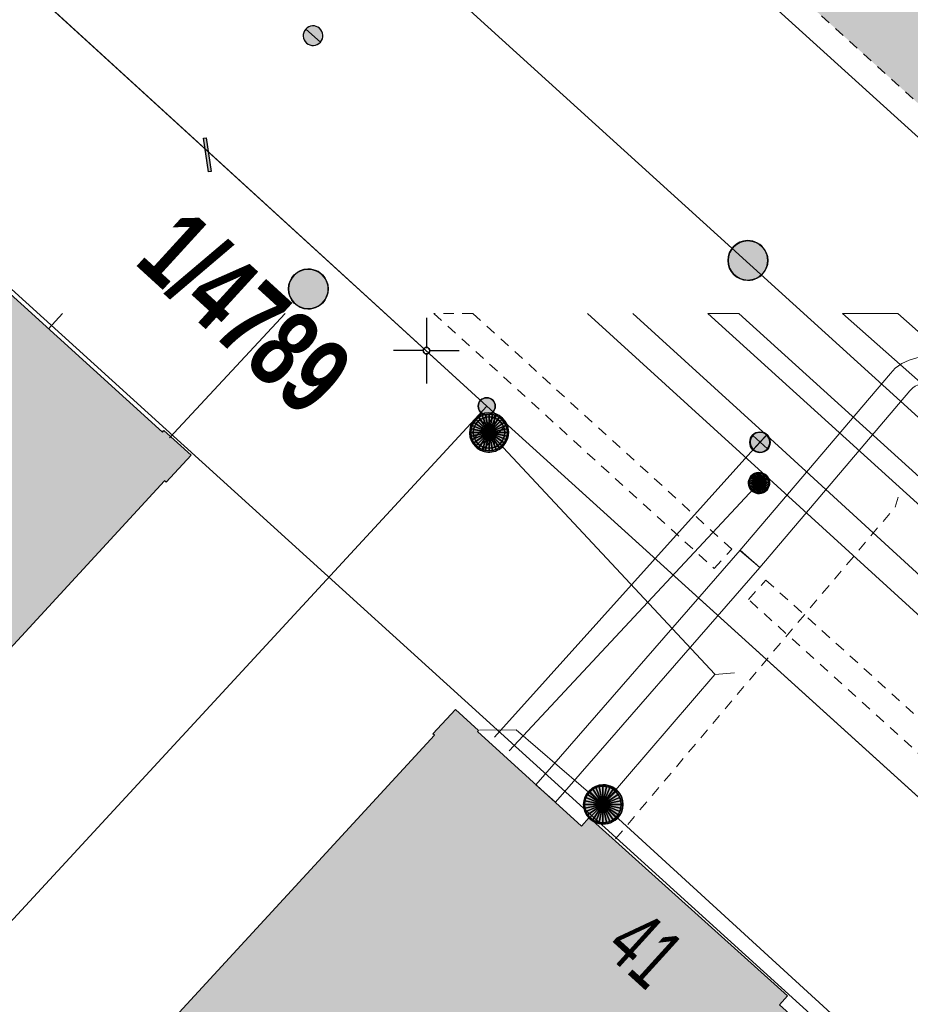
# Model space of a CAD drawing. Header units: metres. Extents: x 2695560 to 2696939, y 1260491 to 1262050.
# Tile 566 of 656: x 2695968 to 2695985, y 1261187 to 1261206. Entities that reach past the tile are written whole.
import ezdxf

# ---------------------------------------------------------------- set-up
doc = ezdxf.new("R2010")
doc.units = ezdxf.units.M
doc.linetypes.add('AUSGEZOGEN', pattern=[0])
doc.linetypes.add('VERDECKT2_S2', pattern=[0.36, 0.2, -0.16])
for name, color, linetype in [('XR$1$AV_Flächen (EO)', 7, 'AUSGEZOGEN'), ('XR$1$AV_Gebäudeflächen (BB)', 7, 'AUSGEZOGEN'), ('XR$1$AV_Gebäudeflächen (EO)', 7, 'AUSGEZOGEN'), ('XR$1$AV_Grenzpunkte', 7, 'AUSGEZOGEN'), ('XR$1$AV_Grundstück-Nr.', 7, 'AUSGEZOGEN'), ('XR$1$AV_Haus-Nr.', 7, 'AUSGEZOGEN'), ('XR$1$AV_Koordinatennetzpunkte', 7, 'AUSGEZOGEN'), ('XR$1$AV_Linien (BB)', 7, 'AUSGEZOGEN'), ('XR$1$AW_LK_Schachtdeckel', 24, 'AUSGEZOGEN'), ('XR$1$GA_LK_Absperrarmatur', 32, 'AUSGEZOGEN'), ('XR$1$Liegenschaftsgrenzen', 7, 'AUSGEZOGEN'), ('XR$1$PFAV', 255, 'AUSGEZOGEN'), ('XR$1$PFAW', 255, 'AUSGEZOGEN'), ('XR$1$PFGA', 255, 'AUSGEZOGEN'), ('XR$1$PFWA', 255, 'AUSGEZOGEN'), ('XR$1$RP_Abstandslinie', 7, 'AUSGEZOGEN'), ('XR$1$WA_LK_Absperrarmatur', 171, 'AUSGEZOGEN'), ('XR$1$WA_LK_Rohrleitungsteil', 171, 'AUSGEZOGEN')]:
    doc.layers.add(name, color=color, linetype=linetype)
for name, color, linetype, lineweight in [('XR$2$ABW-Linie-R-genau', 4, 'AUSGEZOGEN', 18), ('XR$2$ABW-Linie-R-ungenau', 4, 'VERDECKT2_S2', 18), ('XR$2$ABW-LinieFlaeche-R-genau', 4, 'AUSGEZOGEN', 18), ('XR$2$ABW-Punkt', 6, 'AUSGEZOGEN', 18), ('XR$2$ELE-Flaeche-oberirdisch', 1, 'AUSGEZOGEN', 18), ('XR$2$ELE-LinieFlaeche-genau', 1, 'AUSGEZOGEN', 18), ('XR$2$ELE-LinieFlaeche-ungenau', 1, 'VERDECKT2_S2', 18), ('XR$2$GAS-Linie-genau', 12, 'AUSGEZOGEN', 18), ('XR$2$GAS-Punkt', 12, 'AUSGEZOGEN', 18), ('XR$2$WAS-Linie-genau', 5, 'AUSGEZOGEN', 18), ('XR$2$WAS-Punkt', 5, 'AUSGEZOGEN', 18)]:
    doc.layers.add(name, color=color, linetype=linetype, lineweight=lineweight)
doc.styles.add('ARIAL', font='arial.ttf')

# ---------------------------------------------------------------- blocks, each defined once
blk = doc.blocks.new('BAV15')
at = {"layer": 'XR$1$PFAV', "transparency": 33554687}
blk.add_hatch(color=7, dxfattribs=at).paths.add_polyline_path([(0.5, 0), (0.49, 0.101), (0.459, 0.197), (0.41, 0.286), (0.344, 0.362), (0.264, 0.424), (0.174, 0.469), (0.076, 0.494), (-0.025, 0.499), (-0.125, 0.484), (-0.22, 0.449), (-0.306, 0.395), (-0.379, 0.326), (-0.437, 0.243), (-0.477, 0.15), (-0.497, 0.051), (-0.497, -0.051), (-0.477, -0.15), (-0.437, -0.243), (-0.379, -0.326), (-0.306, -0.395), (-0.22, -0.449), (-0.125, -0.484), (-0.025, -0.499), (0.076, -0.494), (0.174, -0.469), (0.264, -0.424), (0.344, -0.362), (0.41, -0.286), (0.459, -0.197), (0.49, -0.101)])
at = {"color": 7, "transparency": 33554687}
for start, end in [(90, 270), (270, 90)]:
    blk.add_arc((0, 0), 0.5, start, end, dxfattribs=at)
at = {"layer": 'XR$1$PFAV', "transparency": 33554687}
blk.add_circle((0, 0), 0.5, dxfattribs=at)
blk = doc.blocks.new('BAV2041')
at = {"color": 7, "transparency": 33554687}
for p, q in [((0, 0.5), (0, 0.05)), ((-0.05, 0), (-0.5, 0)), ((0.05, 0), (0.5, 0)), ((0, -0.05), (0, -0.5))]:
    blk.add_line(p, q, dxfattribs=at)
blk.add_circle((0, 0), 0.05, dxfattribs=at)
for start, end in [(90, 270), (270, 90)]:
    blk.add_arc((0, 0), 0.05, start, end, dxfattribs=at)
blk = doc.blocks.new('BAW2090')
at = {"layer": 'XR$1$PFAW', "lineweight": 25, "transparency": 33554687}
blk.add_hatch(color=7, dxfattribs=at).paths.add_polyline_path([(0.5, 0), (0.49, 0.101), (0.459, 0.197), (0.41, 0.286), (0.344, 0.362), (0.264, 0.424), (0.174, 0.469), (0.076, 0.494), (-0.025, 0.499), (-0.125, 0.484), (-0.22, 0.449), (-0.306, 0.395), (-0.379, 0.326), (-0.437, 0.243), (-0.477, 0.15), (-0.497, 0.051), (-0.497, -0.051), (-0.477, -0.15), (-0.437, -0.243), (-0.379, -0.326), (-0.306, -0.395), (-0.22, -0.449), (-0.125, -0.484), (-0.025, -0.499), (0.076, -0.494), (0.174, -0.469), (0.264, -0.424), (0.344, -0.362), (0.41, -0.286), (0.459, -0.197), (0.49, -0.101)])
at = {"lineweight": 25, "transparency": 33554687}
for p, q in [((-0.177, 0.468), (-0.177, -0.468)), ((0.179, 0.467), (0.177, -0.468))]:
    blk.add_line(p, q, dxfattribs=at)
for start, end in [(90, 180), (0, 90), (180, 270), (270, 0)]:
    blk.add_arc((0, 0), 0.5, start, end, dxfattribs=at)
blk = doc.blocks.new('BAW2088')
at = {"layer": 'XR$1$PFAW', "transparency": 33554687}
blk.add_hatch(color=253, dxfattribs=at).paths.add_polyline_path([(0.51, 0), (0.5, 0.101), (0.47, 0.197), (0.421, 0.286), (0.355, 0.362), (0.275, 0.424), (0.184, 0.469), (0.086, 0.494), (-0.015, 0.499), (-0.115, 0.484), (-0.21, 0.449), (-0.296, 0.395), (-0.369, 0.326), (-0.427, 0.243), (-0.467, 0.15), (-0.487, 0.051), (-0.487, -0.051), (-0.467, -0.15), (-0.427, -0.243), (-0.369, -0.326), (-0.296, -0.395), (-0.21, -0.449), (-0.115, -0.484), (-0.015, -0.499), (0.086, -0.494), (0.184, -0.469), (0.275, -0.424), (0.355, -0.362), (0.421, -0.286), (0.47, -0.197), (0.5, -0.101)])
at = {"transparency": 33554687}
for start, end in [(91.1948, 268.8052), (268.8052, 91.1948)]:
    blk.add_arc((0.01, 0), 0.5, start, end, dxfattribs=at)
at = {"layer": 'XR$1$PFAW', "transparency": 33554687}
blk.add_circle((0.01, 0), 0.5, dxfattribs=at)
blk = doc.blocks.new('BAW2082')
at = {"layer": 'XR$1$PFAW', "transparency": 33554687}
blk.add_hatch(color=7, dxfattribs=at).paths.add_polyline_path([(0.509, -0.003), (0.499, 0.098), (0.469, 0.194), (0.42, 0.283), (0.354, 0.359), (0.274, 0.421), (0.183, 0.466), (0.085, 0.491), (-0.016, 0.496), (-0.116, 0.481), (-0.211, 0.446), (-0.297, 0.392), (-0.37, 0.323), (-0.428, 0.24), (-0.468, 0.147), (-0.488, 0.047), (-0.488, -0.054), (-0.468, -0.153), (-0.428, -0.246), (-0.37, -0.329), (-0.297, -0.398), (-0.211, -0.452), (-0.116, -0.487), (-0.016, -0.502), (0.085, -0.497), (0.183, -0.472), (0.274, -0.427), (0.354, -0.366), (0.42, -0.289), (0.469, -0.2), (0.499, -0.104)])
at = {"transparency": 33554687}
for start, end in [(91.1948, 268.8052), (268.8052, 91.1948)]:
    blk.add_arc((0.01, 0), 0.5, start, end, dxfattribs=at)
at = {"layer": 'XR$1$PFAW', "transparency": 33554687}
blk.add_circle((0.009, -0.003), 0.5, dxfattribs=at)
blk = doc.blocks.new('BWA2013')
at = {"true_color": 0x000000, "transparency": 33554687}
blk.add_hatch(color=18, dxfattribs=at).paths.add_polyline_path([(-0.291, -0.409), (0.352, 0.357), (0.291, 0.409), (-0.352, -0.357)])
at = {"transparency": 33554687}
blk.add_lwpolyline([(-0.291, -0.409), (-0.352, -0.357), (0.291, 0.409), (0.352, 0.357), (-0.291, -0.409)], close=True, dxfattribs=at)
blk = doc.blocks.new('BWA965')
at = {"layer": 'XR$1$PFWA', "transparency": 33554687}
blk.add_hatch(color=7, dxfattribs=at).paths.add_polyline_path([(0, 0.5), (-0.051, 0.497), (-0.101, 0.49), (-0.15, 0.477), (-0.197, 0.459), (-0.243, 0.437), (-0.286, 0.41), (-0.326, 0.379), (-0.362, 0.344), (-0.395, 0.306), (-0.424, 0.264), (-0.449, 0.22), (-0.469, 0.174), (-0.484, 0.125), (-0.494, 0.076), (-0.499, 0.025), (-0.499, -0.025), (-0.494, -0.076), (-0.484, -0.125), (-0.469, -0.174), (-0.449, -0.22), (-0.424, -0.264), (-0.395, -0.306), (-0.362, -0.344), (-0.326, -0.379), (-0.286, -0.41), (-0.243, -0.437), (-0.197, -0.459), (-0.15, -0.477), (-0.101, -0.49), (-0.051, -0.497), (0, -0.5), (0.051, -0.497), (0.101, -0.49), (0.15, -0.477), (0.197, -0.459), (0.243, -0.437), (0.286, -0.41), (0.326, -0.379), (0.362, -0.344), (0.395, -0.306), (0.424, -0.264), (0.449, -0.22), (0.469, -0.174), (0.484, -0.125), (0.494, -0.076), (0.499, -0.025), (0.499, 0.025), (0.494, 0.076), (0.484, 0.125), (0.469, 0.174), (0.449, 0.22), (0.424, 0.264), (0.395, 0.306), (0.362, 0.344), (0.326, 0.379), (0.286, 0.41), (0.243, 0.437), (0.197, 0.459), (0.15, 0.477), (0.101, 0.49), (0.051, 0.497)])
at = {"transparency": 33554687}
blk.add_line((0, 0.5), (0, -0.5), dxfattribs=at)
for start, end in [(90, 270), (270, 90)]:
    blk.add_arc((0, 0), 0.5, start, end, dxfattribs=at)
blk = doc.blocks.new('BGA965')
at = {"layer": 'XR$1$PFGA', "transparency": 33554687}
blk.add_hatch(color=7, dxfattribs=at).paths.add_polyline_path([(0.5, 0), (0.49, 0.101), (0.459, 0.197), (0.41, 0.286), (0.344, 0.362), (0.264, 0.424), (0.174, 0.469), (0.076, 0.494), (-0.025, 0.499), (-0.125, 0.484), (-0.22, 0.449), (-0.306, 0.395), (-0.379, 0.326), (-0.437, 0.243), (-0.477, 0.15), (-0.497, 0.051), (-0.497, -0.051), (-0.477, -0.15), (-0.437, -0.243), (-0.379, -0.326), (-0.306, -0.395), (-0.22, -0.449), (-0.125, -0.484), (-0.025, -0.499), (0.076, -0.494), (0.174, -0.469), (0.264, -0.424), (0.344, -0.362), (0.41, -0.286), (0.459, -0.197), (0.49, -0.101)])
at = {"color": 32, "transparency": 33554687}
blk.add_line((0, 0.5), (0, -0.5), dxfattribs=at)
for start, end in [(90, 270), (270, 90)]:
    blk.add_arc((0, 0), 0.5, start, end, dxfattribs=at)
at = {"layer": 'XR$1$PFGA', "transparency": 33554687}
blk.add_circle((0, 0), 0.5, dxfattribs=at)
blk = doc.blocks.new('GAS-ABSPERRORGAN')
at = {"layer": 'XR$2$GAS-Punkt', "linetype": 'AUSGEZOGEN', "lineweight": 25, "transparency": 33554687}
blk.add_line((0, 200, 2500), (0, -200, 2500), dxfattribs=at)
for points in [[(-39, 196, 2500), (0, 0, 2500), (-77, 185, 2500)], [(-39, 196), (0, 0), (-77, 185)], [(-39, 196, 2500), (-39, 196), (-77, 185), (-77, 185, 2500)], [(0, 200, 2500), (0, 0, 2500), (-39, 196, 2500)], [(0, 200), (0, 0), (-39, 196)], [(0, 200, 2500), (0, 200), (-39, 196), (-39, 196, 2500)], [(39, 196, 2500), (0, 0, 2500), (0, 200, 2500)], [(39, 196), (0, 0), (0, 200)], [(39, 196, 2500), (39, 196), (0, 200), (0, 200, 2500)], [(77, 185, 2500), (0, 0, 2500), (39, 196, 2500)], [(77, 185), (0, 0), (39, 196)], [(77, 185, 2500), (77, 185), (39, 196), (39, 196, 2500)], [(-196, 39, 2500), (0, 0, 2500), (-200, 0, 2500)], [(-196, 39), (0, 0), (-200, 0)], [(-196, 39, 2500), (-196, 39), (-200, 0), (-200, 0, 2500)], [(-200, 0, 2500), (0, 0, 2500), (-196, -39, 2500)], [(-200, 0), (0, 0), (-196, -39)], [(-185, 77, 2500), (0, 0, 2500), (-196, 39, 2500)], [(-185, 77), (0, 0), (-196, 39)], [(-185, 77, 2500), (-185, 77), (-196, 39), (-196, 39, 2500)], [(-196, -39, 2500), (0, 0, 2500), (-185, -77, 2500)], [(-196, -39), (0, 0), (-185, -77)], [(-166, 111, 2500), (0, 0, 2500), (-185, 77, 2500)], [(-166, 111), (0, 0), (-185, 77)], [(-166, 111, 2500), (-166, 111), (-185, 77), (-185, 77, 2500)], [(-185, -77, 2500), (0, 0, 2500), (-166, -111, 2500)], [(-185, -77), (0, 0), (-166, -111)], [(-141, 141, 2500), (0, 0, 2500), (-166, 111, 2500)], [(-141, 141), (0, 0), (-166, 111)], [(-141, 141, 2500), (-141, 141), (-166, 111), (-166, 111, 2500)], [(-166, -111, 2500), (0, 0, 2500), (-141, -141, 2500)], [(-166, -111), (0, 0), (-141, -141)], [(-111, 166, 2500), (0, 0, 2500), (-141, 141, 2500)], [(-111, 166), (0, 0), (-141, 141)], [(-111, 166, 2500), (-111, 166), (-141, 141), (-141, 141, 2500)], [(-141, -141, 2500), (0, 0, 2500), (-111, -166, 2500)], [(-141, -141), (0, 0), (-111, -166)], [(-77, 185, 2500), (0, 0, 2500), (-111, 166, 2500)], [(-77, 185), (0, 0), (-111, 166)], [(-77, 185, 2500), (-77, 185), (-111, 166), (-111, 166, 2500)], [(-111, -166, 2500), (0, 0, 2500), (-77, -185, 2500)], [(-111, -166), (0, 0), (-77, -185)], [(-77, -185, 2500), (0, 0, 2500), (-39, -196, 2500)], [(-77, -185), (0, 0), (-39, -196)], [(-39, -196, 2500), (0, 0, 2500), (0, -200, 2500)], [(-39, -196), (0, 0), (0, -200)], [(111, 166, 2500), (0, 0, 2500), (77, 185, 2500)], [(111, 166), (0, 0), (77, 185)], [(141, 141, 2500), (0, 0, 2500), (111, 166, 2500)], [(141, 141), (0, 0), (111, 166)], [(166, 111, 2500), (0, 0, 2500), (141, 141, 2500)], [(166, 111), (0, 0), (141, 141)], [(185, 77, 2500), (0, 0, 2500), (166, 111, 2500)], [(185, 77), (0, 0), (166, 111)], [(196, 39, 2500), (0, 0, 2500), (185, 77, 2500)], [(196, 39), (0, 0), (185, 77)], [(200, 0, 2500), (0, 0, 2500), (196, 39, 2500)], [(200, 0), (0, 0), (196, 39)], [(0, -200, 2500), (0, 0, 2500), (39, -196, 2500)], [(39, -196, 2500), (0, 0, 2500), (77, -185, 2500)], [(77, -185, 2500), (0, 0, 2500), (111, -166, 2500)], [(111, -166, 2500), (0, 0, 2500), (141, -141, 2500)], [(141, -141, 2500), (0, 0, 2500), (166, -111, 2500)], [(166, -111, 2500), (0, 0, 2500), (185, -77, 2500)], [(185, -77, 2500), (0, 0, 2500), (196, -39, 2500)], [(196, -39, 2500), (0, 0, 2500), (200, 0, 2500)], [(0, -200), (0, 0), (39, -196)], [(39, -196), (0, 0), (77, -185)], [(77, -185), (0, 0), (111, -166)], [(111, -166), (0, 0), (141, -141)], [(141, -141), (0, 0), (166, -111)], [(166, -111), (0, 0), (185, -77)], [(185, -77), (0, 0), (196, -39)], [(196, -39), (0, 0), (200, 0)], [(111, 166, 2500), (111, 166), (77, 185), (77, 185, 2500)], [(141, 141, 2500), (141, 141), (111, 166), (111, 166, 2500)], [(166, 111, 2500), (166, 111), (141, 141), (141, 141, 2500)], [(185, 77, 2500), (185, 77), (166, 111), (166, 111, 2500)], [(196, 39, 2500), (196, 39), (185, 77), (185, 77, 2500)], [(200, 0, 2500), (200, 0), (196, 39), (196, 39, 2500)], [(-200, 0, 2500), (-200, 0), (-196, -39), (-196, -39, 2500)], [(-196, -39, 2500), (-196, -39), (-185, -77), (-185, -77, 2500)], [(-185, -77, 2500), (-185, -77), (-166, -111), (-166, -111, 2500)], [(-166, -111, 2500), (-166, -111), (-141, -141), (-141, -141, 2500)], [(-141, -141, 2500), (-141, -141), (-111, -166), (-111, -166, 2500)], [(-111, -166, 2500), (-111, -166), (-77, -185), (-77, -185, 2500)], [(-77, -185, 2500), (-77, -185), (-39, -196), (-39, -196, 2500)], [(39, -196, 2500), (39, -196), (77, -185), (77, -185, 2500)], [(77, -185, 2500), (77, -185), (111, -166), (111, -166, 2500)], [(111, -166, 2500), (111, -166), (141, -141), (141, -141, 2500)], [(141, -141, 2500), (141, -141), (166, -111), (166, -111, 2500)], [(166, -111, 2500), (166, -111), (185, -77), (185, -77, 2500)], [(185, -77, 2500), (185, -77), (196, -39), (196, -39, 2500)], [(196, -39, 2500), (196, -39), (200, 0), (200, 0, 2500)], [(-39, -196, 2500), (-39, -196), (0, -200), (0, -200, 2500)], [(0, -200, 2500), (0, -200), (39, -196), (39, -196, 2500)]]:
    blk.add_3dface(points, dxfattribs=at)
blk = doc.blocks.new('WAS-ABSPERRORGAN')
at = {"layer": 'XR$2$WAS-Punkt', "linetype": 'AUSGEZOGEN', "transparency": 33554687}
for p, q in [((0, 200, 2500), (0, -200, 2500)), ((0, 0), (0, 0))]:
    blk.add_line(p, q, dxfattribs=at)
blk.add_circle((0, 0, 502500), 200, dxfattribs=at)
blk = doc.blocks.new('ABW-OELABSCHEIDER')
at = {"layer": 'XR$2$ABW-Punkt', "linetype": 'AUSGEZOGEN', "lineweight": 25, "transparency": 33554687}
for p, q in [((-100, 283, 2500), (-100, -283, 2500)), ((100, 283, 2500), (100, -283, 2500))]:
    blk.add_line(p, q, dxfattribs=at)
for points in [[(-212, 212, 2500), (0, 0, 2500), (-249, 167, 2500)], [(-212, 212), (0, 0), (-249, 167)], [(-212, 212, 2500), (-212, 212), (-249, 167), (-249, 167, 2500)], [(-167, 249, 2500), (0, 0, 2500), (-212, 212, 2500)], [(-167, 249), (0, 0), (-212, 212)], [(-167, 249, 2500), (-167, 249), (-212, 212), (-212, 212, 2500)], [(-115, 277, 2500), (0, 0, 2500), (-167, 249, 2500)], [(-115, 277), (0, 0), (-167, 249)], [(-115, 277, 2500), (-115, 277), (-167, 249), (-167, 249, 2500)], [(-59, 294, 2500), (0, 0, 2500), (-115, 277, 2500)], [(-59, 294), (0, 0), (-115, 277)], [(-59, 294, 2500), (-59, 294), (-115, 277), (-115, 277, 2500)], [(0, 300, 2500), (0, 0, 2500), (-59, 294, 2500)], [(0, 300), (0, 0), (-59, 294)], [(0, 300, 2500), (0, 300), (-59, 294), (-59, 294, 2500)], [(59, 294, 2500), (0, 0, 2500), (0, 300, 2500)], [(59, 294), (0, 0), (0, 300)], [(59, 294, 2500), (59, 294), (0, 300), (0, 300, 2500)], [(115, 277, 2500), (0, 0, 2500), (59, 294, 2500)], [(115, 277), (0, 0), (59, 294)], [(167, 249, 2500), (0, 0, 2500), (115, 277, 2500)], [(167, 249), (0, 0), (115, 277)], [(212, 212, 2500), (0, 0, 2500), (167, 249, 2500)], [(212, 212), (0, 0), (167, 249)], [(249, 167, 2500), (0, 0, 2500), (212, 212, 2500)], [(249, 167), (0, 0), (212, 212)], [(115, 277, 2500), (115, 277), (59, 294), (59, 294, 2500)], [(167, 249, 2500), (167, 249), (115, 277), (115, 277, 2500)], [(212, 212, 2500), (212, 212), (167, 249), (167, 249, 2500)], [(249, 167, 2500), (249, 167), (212, 212), (212, 212, 2500)], [(-294, 59, 2500), (0, 0, 2500), (-300, 0, 2500)], [(-294, 59), (0, 0), (-300, 0)], [(-294, 59, 2500), (-294, 59), (-300, 0), (-300, 0, 2500)], [(-277, 115, 2500), (0, 0, 2500), (-294, 59, 2500)], [(-277, 115), (0, 0), (-294, 59)], [(-277, 115, 2500), (-277, 115), (-294, 59), (-294, 59, 2500)], [(-249, 167, 2500), (0, 0, 2500), (-277, 115, 2500)], [(-249, 167), (0, 0), (-277, 115)], [(-249, 167, 2500), (-249, 167), (-277, 115), (-277, 115, 2500)], [(277, 115, 2500), (0, 0, 2500), (249, 167, 2500)], [(277, 115), (0, 0), (249, 167)], [(294, 59, 2500), (0, 0, 2500), (277, 115, 2500)], [(294, 59), (0, 0), (277, 115)], [(300, 0, 2500), (0, 0, 2500), (294, 59, 2500)], [(300, 0), (0, 0), (294, 59)], [(277, 115, 2500), (277, 115), (249, 167), (249, 167, 2500)], [(294, 59, 2500), (294, 59), (277, 115), (277, 115, 2500)], [(300, 0, 2500), (300, 0), (294, 59), (294, 59, 2500)], [(-300, 0, 2500), (0, 0, 2500), (-294, -59, 2500)], [(-300, 0), (0, 0), (-294, -59)], [(-300, 0, 2500), (-300, 0), (-294, -59), (-294, -59, 2500)], [(-294, -59, 2500), (0, 0, 2500), (-277, -115, 2500)], [(-294, -59), (0, 0), (-277, -115)], [(-294, -59, 2500), (-294, -59), (-277, -115), (-277, -115, 2500)], [(-277, -115, 2500), (0, 0, 2500), (-249, -167, 2500)], [(-277, -115), (0, 0), (-249, -167)], [(-277, -115, 2500), (-277, -115), (-249, -167), (-249, -167, 2500)], [(-249, -167, 2500), (0, 0, 2500), (-212, -212, 2500)], [(-249, -167), (0, 0), (-212, -212)], [(-249, -167, 2500), (-249, -167), (-212, -212), (-212, -212, 2500)], [(-212, -212, 2500), (0, 0, 2500), (-167, -249, 2500)], [(-212, -212), (0, 0), (-167, -249)], [(-167, -249, 2500), (0, 0, 2500), (-115, -277, 2500)], [(-167, -249), (0, 0), (-115, -277)], [(-115, -277, 2500), (0, 0, 2500), (-59, -294, 2500)], [(-115, -277), (0, 0), (-59, -294)], [(-59, -294, 2500), (0, 0, 2500), (0, -300, 2500)], [(-59, -294), (0, 0), (0, -300)], [(0, -300, 2500), (0, 0, 2500), (59, -294, 2500)], [(59, -294, 2500), (0, 0, 2500), (115, -277, 2500)], [(115, -277, 2500), (0, 0, 2500), (167, -249, 2500)], [(167, -249, 2500), (0, 0, 2500), (212, -212, 2500)], [(212, -212, 2500), (0, 0, 2500), (249, -167, 2500)], [(249, -167, 2500), (0, 0, 2500), (277, -115, 2500)], [(277, -115, 2500), (0, 0, 2500), (294, -59, 2500)], [(294, -59, 2500), (0, 0, 2500), (300, 0, 2500)], [(0, -300), (0, 0), (59, -294)], [(59, -294), (0, 0), (115, -277)], [(115, -277), (0, 0), (167, -249)], [(167, -249), (0, 0), (212, -212)], [(212, -212), (0, 0), (249, -167)], [(249, -167), (0, 0), (277, -115)], [(277, -115), (0, 0), (294, -59)], [(294, -59), (0, 0), (300, 0)], [(212, -212, 2500), (212, -212), (249, -167), (249, -167, 2500)], [(249, -167, 2500), (249, -167), (277, -115), (277, -115, 2500)], [(277, -115, 2500), (277, -115), (294, -59), (294, -59, 2500)], [(294, -59, 2500), (294, -59), (300, 0), (300, 0, 2500)], [(-212, -212, 2500), (-212, -212), (-167, -249), (-167, -249, 2500)], [(-167, -249, 2500), (-167, -249), (-115, -277), (-115, -277, 2500)], [(-115, -277, 2500), (-115, -277), (-59, -294), (-59, -294, 2500)], [(-59, -294, 2500), (-59, -294), (0, -300), (0, -300, 2500)], [(0, -300, 2500), (0, -300), (59, -294), (59, -294, 2500)], [(59, -294, 2500), (59, -294), (115, -277), (115, -277, 2500)], [(115, -277, 2500), (115, -277), (167, -249), (167, -249, 2500)], [(167, -249, 2500), (167, -249), (212, -212), (212, -212, 2500)]]:
    blk.add_3dface(points, dxfattribs=at)
blk = doc.blocks.new('ABW-KONTROLLSCHACHT')
at = {"layer": 'XR$2$ABW-Punkt', "linetype": 'AUSGEZOGEN', "lineweight": 25, "transparency": 33554687}
for points in [[(-291, 194, 2500), (0, 0, 2500), (-323, 134, 2500)], [(-291, 194), (0, 0), (-323, 134)], [(-291, 194, 2500), (-291, 194), (-323, 134), (-323, 134, 2500)], [(-247, 247, 2500), (0, 0, 2500), (-291, 194, 2500)], [(-247, 247), (0, 0), (-291, 194)], [(-247, 247, 2500), (-247, 247), (-291, 194), (-291, 194, 2500)], [(-194, 291, 2500), (0, 0, 2500), (-247, 247, 2500)], [(-194, 291), (0, 0), (-247, 247)], [(-194, 291, 2500), (-194, 291), (-247, 247), (-247, 247, 2500)], [(-134, 323, 2500), (0, 0, 2500), (-194, 291, 2500)], [(-134, 323), (0, 0), (-194, 291)], [(-134, 323, 2500), (-134, 323), (-194, 291), (-194, 291, 2500)], [(-68, 343, 2500), (0, 0, 2500), (-134, 323, 2500)], [(-68, 343), (0, 0), (-134, 323)], [(-68, 343, 2500), (-68, 343), (-134, 323), (-134, 323, 2500)], [(0, 350, 2500), (0, 0, 2500), (-68, 343, 2500)], [(0, 350), (0, 0), (-68, 343)], [(0, 350, 2500), (0, 350), (-68, 343), (-68, 343, 2500)], [(68, 343, 2500), (0, 0, 2500), (0, 350, 2500)], [(68, 343), (0, 0), (0, 350)], [(68, 343, 2500), (68, 343), (0, 350), (0, 350, 2500)], [(134, 323, 2500), (0, 0, 2500), (68, 343, 2500)], [(134, 323), (0, 0), (68, 343)], [(194, 291, 2500), (0, 0, 2500), (134, 323, 2500)], [(194, 291), (0, 0), (134, 323)], [(247, 247, 2500), (0, 0, 2500), (194, 291, 2500)], [(247, 247), (0, 0), (194, 291)], [(291, 194, 2500), (0, 0, 2500), (247, 247, 2500)], [(291, 194), (0, 0), (247, 247)], [(323, 134, 2500), (0, 0, 2500), (291, 194, 2500)], [(323, 134), (0, 0), (291, 194)], [(134, 323, 2500), (134, 323), (68, 343), (68, 343, 2500)], [(194, 291, 2500), (194, 291), (134, 323), (134, 323, 2500)], [(247, 247, 2500), (247, 247), (194, 291), (194, 291, 2500)], [(291, 194, 2500), (291, 194), (247, 247), (247, 247, 2500)], [(323, 134, 2500), (323, 134), (291, 194), (291, 194, 2500)], [(-343, 68, 2500), (0, 0, 2500), (-350, 0, 2500)], [(-343, 68), (0, 0), (-350, 0)], [(-343, 68, 2500), (-343, 68), (-350, 0), (-350, 0, 2500)], [(-350, 0, 2500), (0, 0, 2500), (-343, -68, 2500)], [(-350, 0), (0, 0), (-343, -68)], [(-323, 134, 2500), (0, 0, 2500), (-343, 68, 2500)], [(-323, 134), (0, 0), (-343, 68)], [(-323, 134, 2500), (-323, 134), (-343, 68), (-343, 68, 2500)], [(-343, -68, 2500), (0, 0, 2500), (-323, -134, 2500)], [(-343, -68), (0, 0), (-323, -134)], [(-323, -134, 2500), (0, 0, 2500), (-291, -194, 2500)], [(-323, -134), (0, 0), (-291, -194)], [(-291, -194, 2500), (0, 0, 2500), (-247, -247, 2500)], [(-291, -194), (0, 0), (-247, -247)], [(-247, -247, 2500), (0, 0, 2500), (-194, -291, 2500)], [(-247, -247), (0, 0), (-194, -291)], [(-194, -291, 2500), (0, 0, 2500), (-134, -323, 2500)], [(-194, -291), (0, 0), (-134, -323)], [(-134, -323, 2500), (0, 0, 2500), (-68, -343, 2500)], [(-134, -323), (0, 0), (-68, -343)], [(-68, -343, 2500), (0, 0, 2500), (0, -350, 2500)], [(-68, -343), (0, 0), (0, -350)], [(343, 68, 2500), (0, 0, 2500), (323, 134, 2500)], [(343, 68), (0, 0), (323, 134)], [(350, 0, 2500), (0, 0, 2500), (343, 68, 2500)], [(350, 0), (0, 0), (343, 68)], [(0, -350, 2500), (0, 0, 2500), (68, -343, 2500)], [(68, -343, 2500), (0, 0, 2500), (134, -323, 2500)], [(134, -323, 2500), (0, 0, 2500), (194, -291, 2500)], [(194, -291, 2500), (0, 0, 2500), (247, -247, 2500)], [(247, -247, 2500), (0, 0, 2500), (291, -194, 2500)], [(291, -194, 2500), (0, 0, 2500), (323, -134, 2500)], [(323, -134, 2500), (0, 0, 2500), (343, -68, 2500)], [(343, -68, 2500), (0, 0, 2500), (350, 0, 2500)], [(0, -350), (0, 0), (68, -343)], [(68, -343), (0, 0), (134, -323)], [(134, -323), (0, 0), (194, -291)], [(194, -291), (0, 0), (247, -247)], [(247, -247), (0, 0), (291, -194)], [(291, -194), (0, 0), (323, -134)], [(323, -134), (0, 0), (343, -68)], [(343, -68), (0, 0), (350, 0)], [(343, 68, 2500), (343, 68), (323, 134), (323, 134, 2500)], [(350, 0, 2500), (350, 0), (343, 68), (343, 68, 2500)], [(-350, 0, 2500), (-350, 0), (-343, -68), (-343, -68, 2500)], [(-343, -68, 2500), (-343, -68), (-323, -134), (-323, -134, 2500)], [(-323, -134, 2500), (-323, -134), (-291, -194), (-291, -194, 2500)], [(291, -194, 2500), (291, -194), (323, -134), (323, -134, 2500)], [(323, -134, 2500), (323, -134), (343, -68), (343, -68, 2500)], [(343, -68, 2500), (343, -68), (350, 0), (350, 0, 2500)], [(-291, -194, 2500), (-291, -194), (-247, -247), (-247, -247, 2500)], [(-247, -247, 2500), (-247, -247), (-194, -291), (-194, -291, 2500)], [(-194, -291, 2500), (-194, -291), (-134, -323), (-134, -323, 2500)], [(-134, -323, 2500), (-134, -323), (-68, -343), (-68, -343, 2500)], [(-68, -343, 2500), (-68, -343), (0, -350), (0, -350, 2500)], [(0, -350, 2500), (0, -350), (68, -343), (68, -343, 2500)], [(68, -343, 2500), (68, -343), (134, -323), (134, -323, 2500)], [(134, -323, 2500), (134, -323), (194, -291), (194, -291, 2500)], [(194, -291, 2500), (194, -291), (247, -247), (247, -247, 2500)], [(247, -247, 2500), (247, -247), (291, -194), (291, -194, 2500)]]:
    blk.add_3dface(points, dxfattribs=at)
blk = doc.blocks.new('ABW-DECKEL')
at = {"layer": 'XR$2$ABW-Punkt', "linetype": 'AUSGEZOGEN', "lineweight": 25, "transparency": 33554687}
for points in [[(-291, 194, 2500), (0, 0, 2500), (-323, 134, 2500)], [(-291, 194), (0, 0), (-323, 134)], [(-291, 194, 2500), (-291, 194), (-323, 134), (-323, 134, 2500)], [(-247, 247, 2500), (0, 0, 2500), (-291, 194, 2500)], [(-247, 247), (0, 0), (-291, 194)], [(-247, 247, 2500), (-247, 247), (-291, 194), (-291, 194, 2500)], [(-194, 291, 2500), (0, 0, 2500), (-247, 247, 2500)], [(-194, 291), (0, 0), (-247, 247)], [(-194, 291, 2500), (-194, 291), (-247, 247), (-247, 247, 2500)], [(-134, 323, 2500), (0, 0, 2500), (-194, 291, 2500)], [(-134, 323), (0, 0), (-194, 291)], [(-134, 323, 2500), (-134, 323), (-194, 291), (-194, 291, 2500)], [(-68, 343, 2500), (0, 0, 2500), (-134, 323, 2500)], [(-68, 343), (0, 0), (-134, 323)], [(-68, 343, 2500), (-68, 343), (-134, 323), (-134, 323, 2500)], [(0, 350, 2500), (0, 0, 2500), (-68, 343, 2500)], [(0, 350), (0, 0), (-68, 343)], [(0, 350, 2500), (0, 350), (-68, 343), (-68, 343, 2500)], [(68, 343, 2500), (0, 0, 2500), (0, 350, 2500)], [(68, 343), (0, 0), (0, 350)], [(68, 343, 2500), (68, 343), (0, 350), (0, 350, 2500)], [(134, 323, 2500), (0, 0, 2500), (68, 343, 2500)], [(134, 323), (0, 0), (68, 343)], [(194, 291, 2500), (0, 0, 2500), (134, 323, 2500)], [(194, 291), (0, 0), (134, 323)], [(247, 247, 2500), (0, 0, 2500), (194, 291, 2500)], [(247, 247), (0, 0), (194, 291)], [(291, 194, 2500), (0, 0, 2500), (247, 247, 2500)], [(291, 194), (0, 0), (247, 247)], [(323, 134, 2500), (0, 0, 2500), (291, 194, 2500)], [(323, 134), (0, 0), (291, 194)], [(134, 323, 2500), (134, 323), (68, 343), (68, 343, 2500)], [(194, 291, 2500), (194, 291), (134, 323), (134, 323, 2500)], [(247, 247, 2500), (247, 247), (194, 291), (194, 291, 2500)], [(291, 194, 2500), (291, 194), (247, 247), (247, 247, 2500)], [(323, 134, 2500), (323, 134), (291, 194), (291, 194, 2500)], [(-343, 68, 2500), (0, 0, 2500), (-350, 0, 2500)], [(-343, 68), (0, 0), (-350, 0)], [(-343, 68, 2500), (-343, 68), (-350, 0), (-350, 0, 2500)], [(-350, 0, 2500), (0, 0, 2500), (-343, -68, 2500)], [(-350, 0), (0, 0), (-343, -68)], [(-323, 134, 2500), (0, 0, 2500), (-343, 68, 2500)], [(-323, 134), (0, 0), (-343, 68)], [(-323, 134, 2500), (-323, 134), (-343, 68), (-343, 68, 2500)], [(-343, -68, 2500), (0, 0, 2500), (-323, -134, 2500)], [(-343, -68), (0, 0), (-323, -134)], [(-323, -134, 2500), (0, 0, 2500), (-291, -194, 2500)], [(-323, -134), (0, 0), (-291, -194)], [(-291, -194, 2500), (0, 0, 2500), (-247, -247, 2500)], [(-291, -194), (0, 0), (-247, -247)], [(-247, -247, 2500), (0, 0, 2500), (-194, -291, 2500)], [(-247, -247), (0, 0), (-194, -291)], [(-194, -291, 2500), (0, 0, 2500), (-134, -323, 2500)], [(-194, -291), (0, 0), (-134, -323)], [(-134, -323, 2500), (0, 0, 2500), (-68, -343, 2500)], [(-134, -323), (0, 0), (-68, -343)], [(-68, -343, 2500), (0, 0, 2500), (0, -350, 2500)], [(-68, -343), (0, 0), (0, -350)], [(343, 68, 2500), (0, 0, 2500), (323, 134, 2500)], [(343, 68), (0, 0), (323, 134)], [(350, 0, 2500), (0, 0, 2500), (343, 68, 2500)], [(350, 0), (0, 0), (343, 68)], [(0, -350, 2500), (0, 0, 2500), (68, -343, 2500)], [(68, -343, 2500), (0, 0, 2500), (134, -323, 2500)], [(134, -323, 2500), (0, 0, 2500), (194, -291, 2500)], [(194, -291, 2500), (0, 0, 2500), (247, -247, 2500)], [(247, -247, 2500), (0, 0, 2500), (291, -194, 2500)], [(291, -194, 2500), (0, 0, 2500), (323, -134, 2500)], [(323, -134, 2500), (0, 0, 2500), (343, -68, 2500)], [(343, -68, 2500), (0, 0, 2500), (350, 0, 2500)], [(0, -350), (0, 0), (68, -343)], [(68, -343), (0, 0), (134, -323)], [(134, -323), (0, 0), (194, -291)], [(194, -291), (0, 0), (247, -247)], [(247, -247), (0, 0), (291, -194)], [(291, -194), (0, 0), (323, -134)], [(323, -134), (0, 0), (343, -68)], [(343, -68), (0, 0), (350, 0)], [(343, 68, 2500), (343, 68), (323, 134), (323, 134, 2500)], [(350, 0, 2500), (350, 0), (343, 68), (343, 68, 2500)], [(-350, 0, 2500), (-350, 0), (-343, -68), (-343, -68, 2500)], [(-343, -68, 2500), (-343, -68), (-323, -134), (-323, -134, 2500)], [(-323, -134, 2500), (-323, -134), (-291, -194), (-291, -194, 2500)], [(291, -194, 2500), (291, -194), (323, -134), (323, -134, 2500)], [(323, -134, 2500), (323, -134), (343, -68), (343, -68, 2500)], [(343, -68, 2500), (343, -68), (350, 0), (350, 0, 2500)], [(-291, -194, 2500), (-291, -194), (-247, -247), (-247, -247, 2500)], [(-247, -247, 2500), (-247, -247), (-194, -291), (-194, -291, 2500)], [(-194, -291, 2500), (-194, -291), (-134, -323), (-134, -323, 2500)], [(-134, -323, 2500), (-134, -323), (-68, -343), (-68, -343, 2500)], [(-68, -343, 2500), (-68, -343), (0, -350), (0, -350, 2500)], [(0, -350, 2500), (0, -350), (68, -343), (68, -343, 2500)], [(68, -343, 2500), (68, -343), (134, -323), (134, -323, 2500)], [(134, -323, 2500), (134, -323), (194, -291), (194, -291, 2500)], [(194, -291, 2500), (194, -291), (247, -247), (247, -247, 2500)], [(247, -247, 2500), (247, -247), (291, -194), (291, -194, 2500)]]:
    blk.add_3dface(points, dxfattribs=at)

msp = doc.modelspace()

# ---------------------------------------------------------------- hatches: boundary and pattern name
at = {"layer": 'XR$1$AV_Gebäudeflächen (BB)', "true_color": 0xd2d2d2, "transparency": 33554687}
for points in [[(2695962.67, 1261205.81), (2695954.503, 1261196.911), (2695958.042, 1261193.689), (2695963.28, 1261188.921), (2695963.761, 1261189.443), (2695963.732, 1261189.47), (2695970.974, 1261197.326), (2695971.004, 1261197.299), (2695971.478, 1261197.813), (2695970.959, 1261198.284), (2695970.933, 1261198.254), (2695962.888, 1261205.558), (2695962.914, 1261205.588)], [(2695976.946, 1261176.178), (2695977.351, 1261176.621), (2695977.322, 1261176.648), (2695984.69, 1261184.695), (2695984.72, 1261184.667), (2695985.145, 1261185.132), (2695984.704, 1261185.533), (2695982.706, 1261187.324), (2695982.86, 1261187.495), (2695979.077, 1261190.901), (2695978.93, 1261190.738), (2695976.946, 1261192.54), (2695976.965, 1261192.56), (2695976.522, 1261192.962), (2695976.095, 1261192.498), (2695976.124, 1261192.471), (2695968.738, 1261184.451), (2695968.709, 1261184.478), (2695968.288, 1261184.021)]]:
    msp.add_hatch(color=254, dxfattribs=at).paths.add_polyline_path(points)
at = {"layer": 'XR$1$AV_Gebäudeflächen (EO)', "true_color": 0xebebeb, "transparency": 33554687}
msp.add_hatch(color=7, dxfattribs=at).paths.add_polyline_path([(2695993.189, 1261200.152), (2695975.002, 1261216.648), (2695973.635, 1261215.141), (2695991.835, 1261198.659)])

# ---------------------------------------------------------------- linework, layer by layer
at = {"layer": 'XR$1$AV_Flächen (EO)', "color": 7, "linetype": 'VERDECKT2_S2', "transparency": 33554687}
msp.add_lwpolyline([(2695975.002, 1261216.648), (2695973.635, 1261215.141), (2695991.835, 1261198.659), (2695993.189, 1261200.152)], dxfattribs=at)
at = {"layer": 'XR$1$AV_Linien (BB)', "color": 7, "linetype": 'AUSGEZOGEN', "transparency": 33554687}
for p, q in [((2695962.638, 1261224.501), (2696011.981, 1261179.711)), ((2695959.865, 1261221.68), (2696009.281, 1261176.816))]:
    msp.add_line(p, q, dxfattribs=at)
for points in [[(2695993.496, 1261183.916), (2695990.91, 1261186.26), (2695977.12, 1261198.75), (2695965.73, 1261209.16), (2695956.12, 1261217.87)], [(2695962.67, 1261205.81), (2695962.914, 1261205.588), (2695962.888, 1261205.558), (2695970.933, 1261198.254), (2695970.959, 1261198.284), (2695971.478, 1261197.813), (2695971.004, 1261197.299), (2695970.974, 1261197.326), (2695963.732, 1261189.47), (2695963.761, 1261189.443), (2695963.28, 1261188.921), (2695958.042, 1261193.689), (2695954.503, 1261196.911)], [(2695968.288, 1261184.021), (2695968.709, 1261184.478), (2695968.738, 1261184.451), (2695976.124, 1261192.471), (2695976.095, 1261192.498), (2695976.522, 1261192.962), (2695976.965, 1261192.56), (2695976.946, 1261192.54), (2695978.93, 1261190.738), (2695979.077, 1261190.901), (2695982.86, 1261187.495), (2695982.706, 1261187.324), (2695984.704, 1261185.533), (2695985.145, 1261185.132), (2695984.72, 1261184.667), (2695984.69, 1261184.695), (2695977.322, 1261176.648), (2695977.351, 1261176.621), (2695976.946, 1261176.178)]]:
    msp.add_lwpolyline(points, dxfattribs=at)
at = {"layer": 'XR$1$Liegenschaftsgrenzen', "color": 7, "linetype": 'AUSGEZOGEN', "transparency": 33554687}
for p, q in [((2696011.981, 1261179.711), (2695962.638, 1261224.501)), ((2695965.73, 1261209.16), (2695977.12, 1261198.75)), ((2695977.12, 1261198.75), (2695956.32, 1261176.22)), ((2695977.12, 1261198.75), (2695990.91, 1261186.26))]:
    msp.add_line(p, q, dxfattribs=at)
at = {"layer": 'XR$1$RP_Abstandslinie', "color": 7, "linetype": 'AUSGEZOGEN', "transparency": 33554687}
msp.add_lwpolyline([(2696034.4, 1261065.41), (2696070.75, 1261107.81), (2696041.65, 1261134.2), (2696012.02, 1261161.08), (2695982.4, 1261187.96), (2695952.87, 1261214.76)], dxfattribs=at)
at = {"layer": 'XR$2$ABW-Linie-R-genau', "linetype": 'AUSGEZOGEN', "transparency": 33554687}
for p, q in [((2695973.277, 1261200.521), (2695971.068, 1261198.145)), ((2695977.165, 1261198.247), (2695981.472, 1261193.638))]:
    msp.add_line(p, q, dxfattribs=at)
for points in [[(2695979.344, 1261191.148), (2695981.475, 1261193.632), (2695981.846, 1261193.659)], [(2695976.98, 1261192.565), (2695977.684, 1261192.575), (2695979.337, 1261191.148)], [(2695984.73, 1261185.539), (2695984.74, 1261186.201), (2695979.337, 1261191.148)]]:
    msp.add_lwpolyline(points, dxfattribs=at)
at = {"layer": 'XR$2$ABW-Linie-R-ungenau', "linetype": 'VERDECKT2_S2', "transparency": 33554687}
msp.add_lwpolyline([(2695979.581, 1261190.494), (2695984.912, 1261196.823), (2695985.021, 1261197.163)], dxfattribs=at)
at = {"layer": 'XR$2$ABW-LinieFlaeche-R-genau', "linetype": 'AUSGEZOGEN', "transparency": 33554687}
msp.add_lwpolyline([(2695981.337, 1261200.521), (2696010.115, 1261174.446), (2696010.383, 1261174.742), (2695981.932, 1261200.521), (2695981.337, 1261200.521)], close=True, dxfattribs=at)
at = {"layer": 'XR$2$ELE-Flaeche-oberirdisch', "transparency": 33554687}
msp.add_lwpolyline([(2695989.834, 1261196.214), (2695984.964, 1261200.521), (2695983.907, 1261200.521), (2695989.366, 1261195.694), (2696002.799, 1261183.356), (2696010.663, 1261176.424), (2696011.139, 1261176.938), (2696003.267, 1261183.876), (2695989.834, 1261196.214)], close=True, dxfattribs=at)
at = {"layer": 'XR$2$ELE-LinieFlaeche-genau', "linetype": 'AUSGEZOGEN', "transparency": 33554687}
for points in [[(2695981.953, 1261195.998), (2695984.824, 1261199.377), (2695984.917, 1261199.475), (2695985.041, 1261199.566), (2695985.181, 1261199.631), (2695985.329, 1261199.67), (2695985.481, 1261199.68), (2695985.632, 1261199.663), (2695985.779, 1261199.617), (2695985.893, 1261199.556), (2695985.659, 1261199.114), (2695985.585, 1261199.153), (2695985.528, 1261199.171), (2695985.469, 1261199.178), (2695985.409, 1261199.174), (2695985.351, 1261199.159), (2695985.297, 1261199.134), (2695985.249, 1261199.099), (2695985.196, 1261199.043), (2695982.335, 1261195.674), (2695981.953, 1261195.998)], [(2695978.055, 1261191.523), (2695981.956, 1261196), (2695982.332, 1261195.672), (2695978.431, 1261191.195), (2695978.055, 1261191.523)]]:
    msp.add_lwpolyline(points, close=True, dxfattribs=at)
at = {"layer": 'XR$2$ELE-LinieFlaeche-ungenau', "linetype": 'VERDECKT2_S2', "transparency": 33554687}
msp.add_lwpolyline([(2695976.111, 1261200.521), (2695981.461, 1261195.653), (2695981.797, 1261196.023), (2695976.855, 1261200.521), (2695976.111, 1261200.521)], close=True, dxfattribs=at)
msp.add_lwpolyline([(2695994.308, 1261184.03), (2695982.113, 1261195.063), (2695982.449, 1261195.433), (2695994.342, 1261184.674)], dxfattribs=at)
at = {"layer": 'XR$2$GAS-Linie-genau', "linetype": 'AUSGEZOGEN', "transparency": 33554687}
for p, q in [((2695982.444, 1261197.421), (2695979.043, 1261200.521)), ((2695982.444, 1261197.421), (2695982.316, 1261197.284)), ((2695997.866, 1261183.36), (2695982.444, 1261197.421)), ((2695982.316, 1261197.284), (2695977.552, 1261192.174))]:
    msp.add_line(p, q, dxfattribs=at)
at = {"layer": 'XR$2$WAS-Linie-genau', "linetype": 'AUSGEZOGEN', "transparency": 33554687}
for p, q in [((2695968.756, 1261200.229), (2695969.023, 1261200.521)), ((2695979.909, 1261200.521), (2695982.46, 1261198.2)), ((2695982.46, 1261198.2), (2695982.335, 1261198.061)), ((2695982.46, 1261198.2), (2695998.595, 1261183.408)), ((2695982.335, 1261198.061), (2695977.267, 1261192.434))]:
    msp.add_line(p, q, dxfattribs=at)

# ---------------------------------------------------------------- block references
at = {"layer": 'XR$1$AV_Grenzpunkte', "color": 7, "linetype": 'AUSGEZOGEN', "lineweight": -3, "transparency": 33554687, "xscale": 0.3249999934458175, "yscale": 0.3249999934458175}
msp.add_blockref('BAV15', (2695977.12, 1261198.75), dxfattribs=at)
at = {"layer": 'XR$1$AV_Koordinatennetzpunkte', "color": 7, "linetype": 'AUSGEZOGEN', "lineweight": -3, "transparency": 33554687, "xscale": 1.25, "yscale": 1.25}
msp.add_blockref('BAV2041', (2695975.97, 1261199.81), dxfattribs=at)
at = {"layer": 'XR$1$AW_LK_Schachtdeckel', "color": 24, "linetype": 'AUSGEZOGEN', "lineweight": -3, "transparency": 33554687}
for name, p, xscale, yscale in [('BAW2088', (2695982.097, 1261201.531), 0.7578193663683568, 0.7578193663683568), ('BAW2088', (2695973.709, 1261200.987), 0.7578193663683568, 0.7578193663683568), ('BAW2082', (2695979.338, 1261191.15), 0.7499999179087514, 0.7499999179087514)]:
    msp.add_blockref(name, p, dxfattribs=dict(at, xscale=xscale, yscale=yscale))
at = {"layer": 'XR$1$AW_LK_Schachtdeckel', "color": 24, "linetype": 'AUSGEZOGEN', "lineweight": -3, "transparency": 33554687, "xscale": 0.7499999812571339, "yscale": 0.7499999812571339, "rotation": 317.1349571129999}
msp.add_blockref('BAW2090', (2695977.166, 1261198.249), dxfattribs=at)
at = {"layer": 'XR$1$GA_LK_Absperrarmatur', "color": 32, "linetype": 'AUSGEZOGEN', "lineweight": -3, "transparency": 33554687, "xscale": 0.3749999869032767, "yscale": 0.3749999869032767, "rotation": 47.6433}
msp.add_blockref('BGA965', (2695982.317, 1261197.286), dxfattribs=at)
at = {"layer": 'XR$1$WA_LK_Absperrarmatur', "color": 171, "linetype": 'AUSGEZOGEN', "lineweight": -3, "transparency": 33554687}
for p, xscale, yscale, rotation in [((2695973.807, 1261205.821), 0.3749999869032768, 0.3749999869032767, 228.4172463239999), ((2695982.336, 1261198.063), 0.3749999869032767, 0.3749999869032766, 227.991448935)]:
    msp.add_blockref('BWA965', p, dxfattribs=dict(at, xscale=xscale, yscale=yscale, rotation=rotation))
at = {"layer": 'XR$1$WA_LK_Rohrleitungsteil', "color": 171, "linetype": 'AUSGEZOGEN', "lineweight": -3, "transparency": 33554687, "xscale": 0.6499999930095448, "yscale": 0.6499999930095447, "rotation": 228.4172463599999}
msp.add_blockref('BWA2013', (2695971.787, 1261203.545), dxfattribs=at)
at = {"layer": 'XR$2$ABW-Punkt', "color": 6, "linetype": 'AUSGEZOGEN', "lineweight": 18, "transparency": 33554687, "xscale": 0.001, "yscale": 0.001, "zscale": 0.001, "rotation": 360}
for name, p in [('ABW-DECKEL', (2695977.165, 1261198.247)), ('ABW-OELABSCHEIDER', (2695977.165, 1261198.247)), ('ABW-KONTROLLSCHACHT', (2695979.337, 1261191.148)), ('ABW-DECKEL', (2695979.337, 1261191.148))]:
    msp.add_blockref(name, p, dxfattribs=at)
at = {"layer": 'XR$2$GAS-Punkt', "color": 12, "linetype": 'AUSGEZOGEN', "lineweight": 18, "transparency": 33554687, "xscale": 0.0009999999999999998, "yscale": 0.0009999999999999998, "zscale": 0.001, "rotation": 317.7}
msp.add_blockref('GAS-ABSPERRORGAN', (2695982.316, 1261197.284), dxfattribs=at)
at = {"layer": 'XR$2$WAS-Punkt', "color": 5, "linetype": 'AUSGEZOGEN', "lineweight": 18, "transparency": 33554687, "xscale": 0.001, "yscale": 0.001, "zscale": 0.001, "rotation": 138}
msp.add_blockref('WAS-ABSPERRORGAN', (2695982.335, 1261198.061), dxfattribs=at)

# ---------------------------------------------------------------- texts
at = {"layer": 'XR$1$AV_Grundstück-Nr.', "color": 7, "transparency": 33554687, "insert": (2695972.498, 1261200.521), "char_height": 1.48491, "width": 4.98214, "attachment_point": 5, "rotation": 317.5749, "style": 'ARIAL'}
msp.add_mtext('\\A1;{\\fArial|i0|b1;\\H1.484908;\\W0.700000;\\C7;1/4789}\\P', dxfattribs=at)
at = {"layer": 'XR$1$AV_Haus-Nr.', "color": 7, "transparency": 33554687, "insert": (2695980.538, 1261188.82), "char_height": 1.1621, "width": 1.59081, "attachment_point": 2, "rotation": 317.7594, "style": 'ARIAL'}
msp.add_mtext('\\W0.64;41', dxfattribs=at)

doc.saveas('drawing.dxf')
